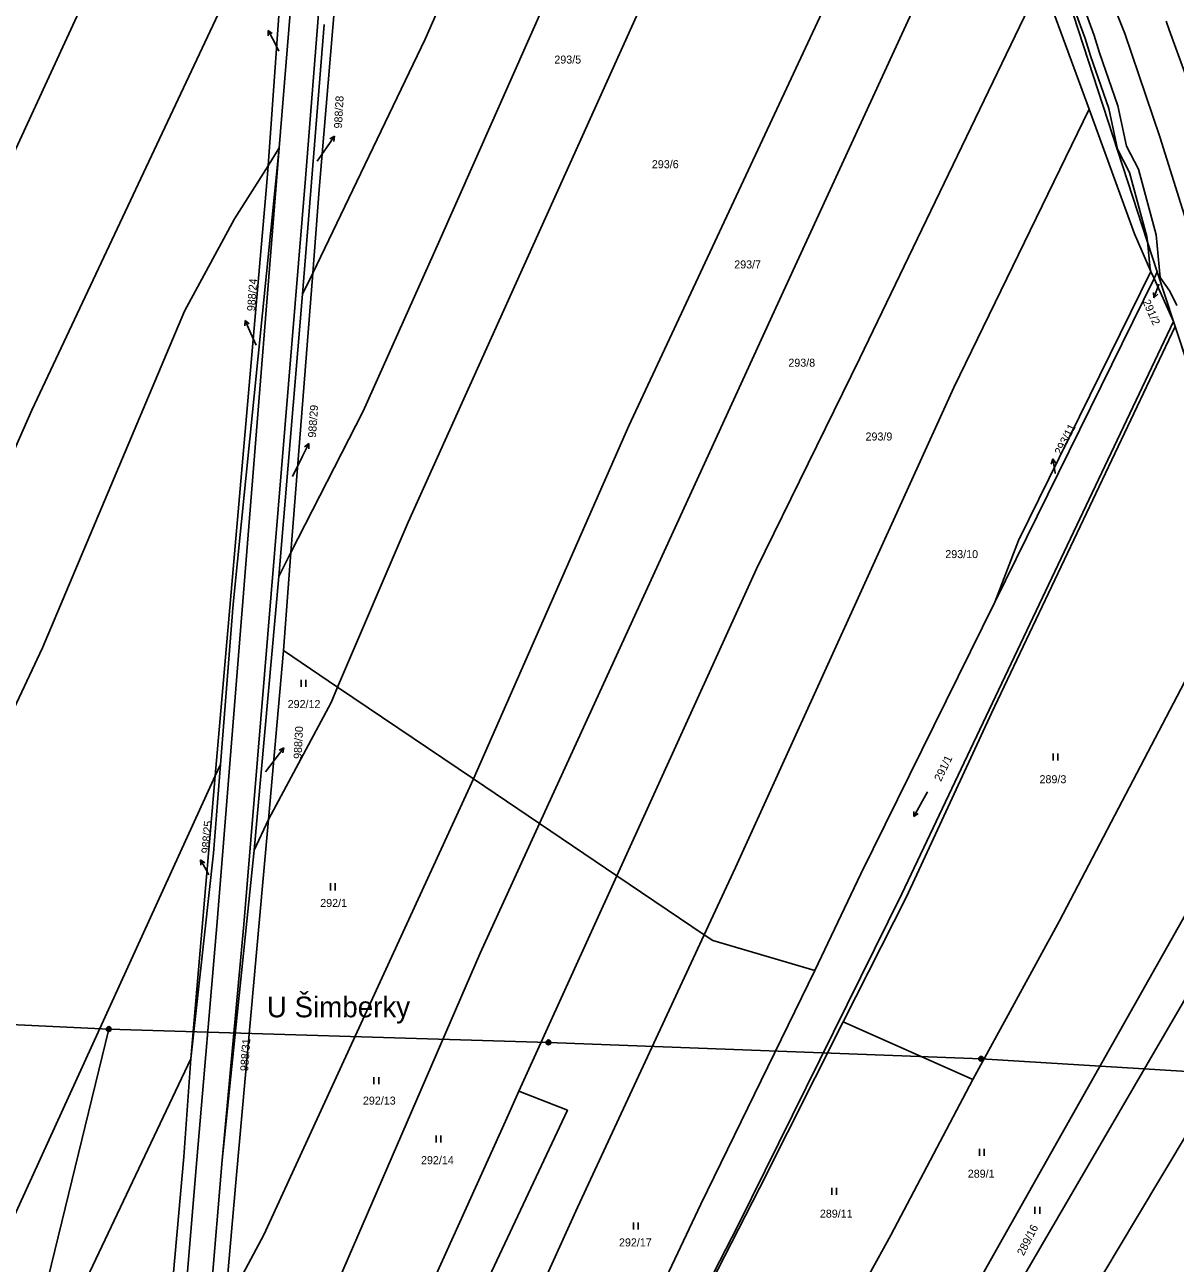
# Model space of a CAD drawing. Extents: x -757266 to -753360, y -1162585 to -1157740.
# Drawn here: x -754953.1 to -754708.9, y -1161041.7 to -1160778.7 of the extents above; entities that cross this region are included whole.
import ezdxf

# ---------------------------------------------------------------- set-up
doc = ezdxf.new("R2010")
doc.units = 0
for name, color, linetype in [('Hranice parcel', 7, 'Continuous'), ('Parcelní čísla', 7, 'Continuous'), ('Pop  PČ popisy', 7, 'Continuous'), ('Poz předměty', 7, 'Continuous'), ('Vnitřní kresba', 7, 'Continuous'), ('Věcná břemena k části', 7, 'Continuous'), ('Značky kultur', 7, 'Continuous')]:
    doc.layers.add(name, color=color, linetype=linetype)

msp = doc.modelspace()

# ---------------------------------------------------------------- linework, layer by layer
at = {"layer": 'Hranice parcel'}
for p, q in [((-754899.07, -1160804.84), (-754894.03, -1160741.8)), ((-754897.05, -1160747.38), (-754901.46, -1160808.62)), ((-754727.18, -1160796.65), (-754737.22, -1160769.26)), ((-754894.13, -1160835.9), (-754889.58, -1160778.61)), ((-754901.46, -1160808.62), (-754899.07, -1160804.84)), ((-754891.98, -1160831.42), (-754896.59, -1160890.79)), ((-754894.13, -1160835.9), (-754891.98, -1160831.42)), ((-754713.4, -1160832.59), (-754747.22, -1160901.31)), ((-754713.4, -1160832.59), (-754714.06, -1160831.07)), ((-754712.71, -1160831.19), (-754713.4, -1160832.59)), ((-754709.29, -1160841.7), (-754713.4, -1160832.59)), ((-754709.29, -1160841.7), (-754712.71, -1160831.19)), ((-754899.17, -1160895.87), (-754894.13, -1160835.9)), ((-754708.93, -1160842.79), (-754709.29, -1160841.7)), ((-754692.83, -1160891.37), (-754708.93, -1160842.79)), ((-754899.17, -1160895.87), (-754896.59, -1160890.79)), ((-754896.59, -1160890.79), (-754898.2, -1160911.58)), ((-754904.4, -1160953.96), (-754899.17, -1160895.87)), ((-754898.2, -1160911.58), (-754901.37, -1160947.43)), ((-754886.7, -1160919.35), (-754898.2, -1160911.58)), ((-754857.86, -1160938.84), (-754886.7, -1160919.35)), ((-754912.67, -1160938.16), (-754911.56, -1160935.81)), ((-754912.67, -1160938.16), (-755004.41, -1161139.03)), ((-754843.82, -1160948.33), (-754857.86, -1160938.84)), ((-754904.4, -1160953.96), (-754901.37, -1160947.43)), ((-754827.41, -1160959.42), (-754843.82, -1160948.33)), ((-754911.16, -1161019.81), (-754904.4, -1160953.96)), ((-754848.2, -1161005.17), (-754827.41, -1160959.42)), ((-754808.88, -1160971.93), (-754827.41, -1160959.42)), ((-754779.36, -1160990.44), (-754751.88, -1161002.67)), ((-754917.84, -1160998.27), (-754986.52, -1161143.09)), ((-754914.44, -1161058.24), (-754911.16, -1161019.81))]:
    msp.add_line(p, q, dxfattribs=at)
for points in [[(-754891.98, -1160831.42), (-754868.12, -1160781.77), (-754828.74, -1160692.31), (-754801.47, -1160637.28)], [(-754896.59, -1160890.79), (-754881.3, -1160860.74), (-754865.2, -1160824.84), (-754823.57, -1160730.83), (-754788.15, -1160656.91)], [(-755100.84, -1161129.65), (-755048.58, -1161013.27), (-754977.15, -1160852.96), (-754899.19, -1160683.78), (-754891.41, -1160669.11)], [(-754886.7, -1160919.35), (-754871.74, -1160884.3), (-754806.57, -1160739.78), (-754776.56, -1160676.24)], [(-754763.57, -1160700.1), (-754755.44, -1160715.04), (-754734.69, -1160763.81), (-754712.71, -1160831.19)], [(-754857.86, -1160938.84), (-754824.9, -1160863.88), (-754771.7, -1160749.92), (-754756.13, -1160716.27)], [(-754843.82, -1160948.33), (-754793.71, -1160838.79), (-754748.01, -1160739.46)], [(-755030.08, -1161038.18), (-755010.36, -1160993.87), (-754951.62, -1160860.54), (-754907.52, -1160766.74), (-754897.05, -1160747.38)], [(-754827.41, -1160959.42), (-754797.79, -1160894.25), (-754775.86, -1160849.5), (-754737.22, -1160769.26)], [(-754887.18, -1160773.35), (-754890.6, -1160813.7), (-754891.98, -1160831.42)], [(-754808.88, -1160971.93), (-754802.24, -1160957.63), (-754755.88, -1160855.75), (-754727.18, -1160796.65)], [(-754714.06, -1160831.07), (-754717.56, -1160823.08), (-754727.18, -1160796.65)], [(-754899.07, -1160804.84), (-754908.88, -1160901.7), (-754911.56, -1160935.81)], [(-755018.63, -1161063.41), (-754995.59, -1161009.38), (-754949.31, -1160910.98), (-754919.18, -1160839.53), (-754908.6, -1160819.89), (-754901.46, -1160808.62)], [(-754912.67, -1160938.16), (-754901.78, -1160813.04), (-754901.46, -1160808.62)], [(-754747.22, -1160901.31), (-754742.17, -1160888.23), (-754714.06, -1160831.07)], [(-754709.29, -1160841.7), (-754766.94, -1160963.26), (-754801.72, -1161033.76), (-754815.85, -1161061.12), (-754823.08, -1161057.71)], [(-754708.93, -1160842.79), (-754747.93, -1160924.91), (-754765.97, -1160963.9), (-754779.36, -1160990.44)], [(-754751.88, -1161002.67), (-754733.49, -1160968.99), (-754692.83, -1160891.37)], [(-754747.22, -1160901.31), (-754775.61, -1160958.98), (-754785.39, -1160979.54)], [(-754886.7, -1160919.35), (-754888.08, -1160922.6), (-754901.37, -1160947.43)], [(-754803.74, -1161147.54), (-754783.67, -1161107.24), (-754763.74, -1161068.91), (-754746.91, -1161038.88), (-754682.09, -1160923.95)], [(-754911.56, -1160935.81), (-754913.04, -1160954.57), (-754917.84, -1160998.27)], [(-754917.84, -1160998.27), (-754915.33, -1160968.71), (-754912.67, -1160938.16)], [(-754678.05, -1160936.19), (-754743.66, -1161048.9), (-754761.34, -1161080.29), (-754777.49, -1161109.68), (-754797.61, -1161149.94)], [(-754910.65, -1161051.15), (-754902.37, -1161035.64), (-754857.86, -1160938.84)], [(-754919.61, -1161114.62), (-754897, -1161069.56), (-754856.42, -1160975.87), (-754843.82, -1160948.33)], [(-754901.37, -1160947.43), (-754903.32, -1160969.42), (-754908.13, -1161022.9), (-754910.65, -1161051.15)], [(-754744.89, -1161078.53), (-754717.13, -1161032.12), (-754671.54, -1160955.94)], [(-754865.75, -1161096.1), (-754835.76, -1161029.82), (-754808.88, -1160971.93)], [(-754785.39, -1160979.54), (-754807.04, -1160973.17), (-754808.88, -1160971.93)], [(-754785.39, -1160979.54), (-754809.58, -1161029.13), (-754823.08, -1161057.71)], [(-754811.92, -1161054.58), (-754797.17, -1161025.73), (-754779.36, -1160990.44)], [(-754931.7, -1161126.15), (-754925.27, -1161085.6), (-754919.32, -1161019.1), (-754917.84, -1160998.27)], [(-754825.59, -1161143.59), (-754816.95, -1161124.49), (-754792.71, -1161078.24), (-754769.28, -1161035.74), (-754751.88, -1161002.67)], [(-754906.61, -1161134.38), (-754851.09, -1161011.53), (-754848.2, -1161005.17)], [(-754895.79, -1161135.99), (-754871.73, -1161081.14), (-754837.92, -1161009.18), (-754848.2, -1161005.17)]]:
    msp.add_lwpolyline(points, dxfattribs=at)
at = {"layer": 'Pop  PČ popisy'}
for p, q in [((-754900.05, -1160782.57), (-754901.459, -1160779.92)), ((-754901.459, -1160779.92), (-754900.547, -1160780.569)), ((-754901.459, -1160779.92), (-754901.431, -1160781.04)), ((-754899.14, -1160784.28), (-754900.05, -1160782.57)), ((-754889.06, -1160804.84), (-754887.339, -1160802.382)), ((-754887.339, -1160802.382), (-754888.323, -1160802.915)), ((-754887.339, -1160802.382), (-754887.503, -1160803.489)), ((-754891.02, -1160807.68), (-754889.06, -1160804.84)), ((-754713.416, -1160836.67), (-754713.544, -1160835.558)), ((-754712.39, -1160833.85), (-754713.416, -1160836.67)), ((-754713.416, -1160836.67), (-754712.603, -1160835.9)), ((-754712.36, -1160833.77), (-754712.39, -1160833.85)), ((-754906.341, -1160841.498), (-754906.391, -1160842.617)), ((-754905.12, -1160844.24), (-754906.341, -1160841.498)), ((-754906.341, -1160841.498), (-754905.476, -1160842.21)), ((-754904, -1160846.75), (-754905.12, -1160844.24)), ((-754894.13, -1160870.31), (-754892.814, -1160867.613)), ((-754892.814, -1160867.613), (-754893.704, -1160868.293)), ((-754892.814, -1160867.613), (-754892.803, -1160868.732)), ((-754896.29, -1160874.65), (-754894.13, -1160870.31)), ((-754734.921, -1160870.905), (-754735.24, -1160871.978)), ((-754734.4, -1160873.86), (-754734.921, -1160870.905)), ((-754734.921, -1160870.905), (-754734.254, -1160871.804)), ((-754734.38, -1160873.99), (-754734.4, -1160873.86)), ((-754899.93, -1160934.62), (-754898.124, -1160932.223)), ((-754898.124, -1160932.223), (-754899.127, -1160932.722)), ((-754898.124, -1160932.223), (-754898.327, -1160933.324)), ((-754902, -1160937.35), (-754899.93, -1160934.62)), ((-754914.34, -1160958.64), (-754915.795, -1160956.015)), ((-754915.795, -1160956.015), (-754914.871, -1160956.648)), ((-754915.795, -1160956.015), (-754915.747, -1160957.134)), ((-754914.03, -1160959.2), (-754914.34, -1160958.64))]:
    msp.add_line(p, q, dxfattribs=at)
at = {"layer": 'Poz předměty'}
for p, q in [((-754727.18, -1160761.52), (-754719.63, -1160780.56)), ((-754719.63, -1160780.56), (-754712.18, -1160802.49)), ((-754712.18, -1160802.49), (-754666.82, -1160947.92)), ((-755003.54, -1160988.76), (-754935.25, -1160991.94)), ((-754952, -1161060.61), (-754935.25, -1160991.94)), ((-754841.95, -1160994.77), (-754935.25, -1160991.94)), ((-754750.1, -1160998.26), (-754841.95, -1160994.77)), ((-754750.1, -1160998.26), (-754656.51, -1161004.11))]:
    msp.add_line(p, q, dxfattribs=at)
for centre, radius in [((-754935.2534, -1160991.9399), 0.5), ((-754935.2534, -1160991.9399), 0.4), ((-754935.2534, -1160991.9399), 0.3), ((-754935.2534, -1160991.9399), 0.2), ((-754935.2534, -1160991.9399), 0.1), ((-754841.9534, -1160994.7699), 0.5), ((-754841.9534, -1160994.7699), 0.4), ((-754841.9534, -1160994.7699), 0.3), ((-754841.9534, -1160994.7699), 0.2), ((-754841.9534, -1160994.7699), 0.1), ((-754750.1034, -1160998.2599), 0.5), ((-754750.1034, -1160998.2599), 0.4), ((-754750.1034, -1160998.2599), 0.3), ((-754750.1034, -1160998.2599), 0.2), ((-754750.1034, -1160998.2599), 0.1)]:
    msp.add_circle(centre, radius, dxfattribs=at)
at = {"layer": 'Vnitřní kresba'}
for p, q in [((-754883.55, -1160686.87), (-754893.53, -1160811.36)), ((-754899.49, -1160810.14), (-754899.07, -1160804.84)), ((-754912.29, -1160969.18), (-754899.49, -1160810.14)), ((-754893.53, -1160811.36), (-754906.6, -1160969.76)), ((-754912.29, -1160969.18), (-754916.6, -1161019.69)), ((-754906.6, -1160969.76), (-754911.16, -1161019.81)), ((-754916.6, -1161019.69), (-754922.11, -1161085.91))]:
    msp.add_line(p, q, dxfattribs=at)
at = {"layer": 'Věcná břemena k části'}
for points in [[(-754738.33, -1160753.44), (-754728.02, -1160781.63), (-754726.9, -1160785.29), (-754723.02, -1160796.45), (-754721.15, -1160805.14), (-754718.58, -1160810.09), (-754714.92, -1160823.63), (-754714.81, -1160824.74), (-754714.25, -1160830.63), (-754714.06, -1160831.07), (-754713.4, -1160832.59), (-754712.71, -1160831.19), (-754709.29, -1160841.7), (-754708.93, -1160842.79), (-754692.83, -1160891.37)], [(-754708.55, -1160838.32), (-754710.02, -1160835.27), (-754712.08, -1160832.36), (-754712.94, -1160823.29), (-754716.7, -1160809.37), (-754719.25, -1160804.46), (-754721.08, -1160795.91), (-754725, -1160784.67), (-754726.12, -1160781.01), (-754736.47, -1160752.68)], [(-754710.82, -1160777.97), (-754710.18, -1160779.79), (-754706.59, -1160789.69), (-754704.5, -1160796.3), (-754701.85, -1160804.45), (-754699.7, -1160810.62), (-754698.44, -1160814.96), (-754696.94, -1160821.54), (-754696.56, -1160823), (-754696.33, -1160823.92), (-754695.79, -1160826.01), (-754694.03, -1160831.43), (-754692.56, -1160836.2), (-754690.87, -1160842.01)]]:
    msp.add_lwpolyline(points, dxfattribs=at)
at = {"layer": 'Značky kultur'}
for p, q in [((-754894.431, -1160919.27), (-754894.431, -1160917.77)), ((-754893.43, -1160919.27), (-754893.43, -1160917.77)), ((-754734.831, -1160934.94), (-754734.831, -1160933.44)), ((-754733.83, -1160934.94), (-754733.83, -1160933.44)), ((-754761.491, -1160941.577), (-754764.4, -1160946.825)), ((-754764.4, -1160946.825), (-754764.365, -1160945.727)), ((-754764.4, -1160946.825), (-754763.488, -1160946.213)), ((-754888.201, -1160962.5), (-754888.201, -1160961)), ((-754887.2, -1160962.5), (-754887.2, -1160961)), ((-754878.971, -1161003.67), (-754878.971, -1161002.17)), ((-754877.97, -1161003.67), (-754877.97, -1161002.17)), ((-754865.771, -1161016.05), (-754865.771, -1161014.55)), ((-754864.77, -1161016.05), (-754864.77, -1161014.55)), ((-754750.431, -1161018.87), (-754750.431, -1161017.37)), ((-754749.43, -1161018.87), (-754749.43, -1161017.37)), ((-754781.821, -1161027.13), (-754781.821, -1161025.63)), ((-754780.82, -1161027.13), (-754780.82, -1161025.63)), ((-754738.681, -1161031.22), (-754738.681, -1161029.72)), ((-754737.68, -1161031.22), (-754737.68, -1161029.72)), ((-754823.901, -1161034.5), (-754823.901, -1161033)), ((-754822.9, -1161034.5), (-754822.9, -1161033))]:
    msp.add_line(p, q, dxfattribs=at)

# ---------------------------------------------------------------- texts
at = {"layer": 'Parcelní čísla'}
for s, p in [('293/5', (-754840.69, -1160786.94)), ('293/6', (-754819.99, -1160809.16)), ('293/7', (-754802.51, -1160830.44)), ('293/8', (-754791.02, -1160851.31)), ('293/9', (-754774.64, -1160866.98)), ('293/10', (-754757.71, -1160891.95)), ('292/12', (-754897.29, -1160923.79)), ('289/3', (-754737.71, -1160939.75)), ('292/1', (-754890.38, -1160966.02)), ('292/13', (-754881.32, -1161007.99)), ('292/14', (-754868.99, -1161020.64)), ('289/1', (-754752.94, -1161023.51)), ('289/11', (-754784.33, -1161032)), ('292/17', (-754826.97, -1161038.1))]:
    msp.add_text(s, height=1.7, dxfattribs=at).set_placement(p)
for s, rotation, p in [('988/28', 87, (-754885.771, -1160800.764)), ('988/24', 86, (-754904.232, -1160839.569)), ('291/2', 294, (-754715.885, -1160837.471)), ('988/29', 86, (-754891.302, -1160866.419)), ('293/11', 63, (-754733.122, -1160870.205)), ('988/30', 87, (-754894.361, -1160934.624)), ('291/1', 64, (-754758.636, -1160939.492)), ('988/25', 85, (-754913.933, -1160954.734)), ('988/31', 86, (-754905.692, -1161000.939)), ('289/16', 63, (-754741.082, -1161040.215))]:
    msp.add_text(s, height=1.7, rotation=rotation, dxfattribs=at).set_placement(p)
at = {"layer": 'Pop  PČ popisy'}
msp.add_text('U Šimberky', height=4.4, dxfattribs=at).set_placement((-754901.71, -1160989.46))

doc.saveas('drawing.dxf')
